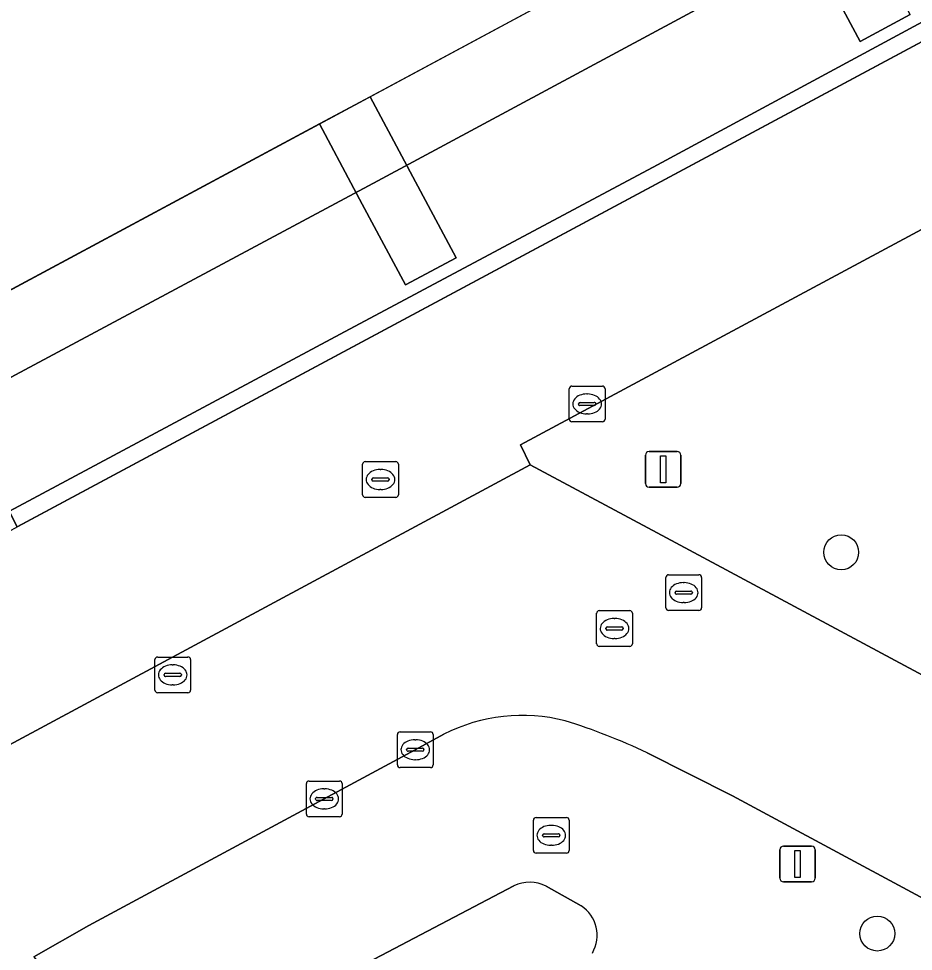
# Model space of a CAD drawing. Extents: x 159489 to 160304, y 383825 to 384531.
# Drawn here: x 159506.88 to 159531.94, y 384310.67 to 384336.79 of the extents above; entities that cross this region are included whole.
import ezdxf

# ---------------------------------------------------------------- set-up
doc = ezdxf.new("R2010")
doc.units = 0
for name, color, linetype in [('IMGEO_Berm_open', 7, 'Continuous'), ('IMGEO_Boom', 7, 'Continuous'), ('IMGEO_Brandkraan', 7, 'Continuous'), ('IMGEO_Dek', 7, 'Continuous'), ('IMGEO_Groenvoorziening', 7, 'Continuous'), ('IMGEO_Kolk', 7, 'Continuous'), ('IMGEO_Lichtmast', 7, 'Continuous'), ('IMGEO_Pijler', 7, 'Continuous'), ('IMGEO_Rijbaan_lokaal_gesloten', 7, 'Continuous'), ('IMGEO_Rijbaan_regionaal_gesloten', 7, 'Continuous'), ('IMGEO_Rioolput', 7, 'Continuous'), ('IMGEO_Voetgangersgebied_gesloten', 7, 'Continuous'), ('IMGEO_Voetgangersgebied_open', 7, 'Continuous'), ('IMGEO_Voetpad_open', 7, 'Continuous')]:
    doc.layers.add(name, color=color, linetype=linetype)

msp = doc.modelspace()

# ---------------------------------------------------------------- linework, layer by layer
at = {"layer": 'IMGEO_Berm_open'}
msp.add_lwpolyline([(159543.262, 384342.679), (159524.772, 384332.69), (159515.883, 384327.948), (159506.618, 384322.994), (159506.346, 384322.849), (159503.648, 384321.406), (159502.428, 384320.753), (159500.418, 384319.679), (159500.374, 384319.655), (159500, 384319.451), (159494.171, 384316.27), (159492.28, 384315.238), (159491.806, 384314.98), (159491.161, 384314.634), (159491.36, 384314.274), (159493.126, 384315.218), (159493.745, 384315.549), (159500.607, 384319.217), (159503.5, 384320.764), (159504.356, 384321.224), (159506.58, 384322.417), (159506.853, 384322.564), (159549.818, 384345.616)], dxfattribs=at)
at = {"layer": 'IMGEO_Boom'}
for centre in [(159529.915, 384321.842), (159530.925, 384311.164)]:
    msp.add_circle(centre, 0.489, dxfattribs=at)
at = {"layer": 'IMGEO_Brandkraan'}
for p, q in [((159510.691, 384317.983), (159510.691, 384318.835)), ((159510.766, 384318.909), (159511.618, 384318.909)), ((159511.692, 384318.835), (159511.692, 384317.983)), ((159511.179, 384318.689), (159511.204, 384318.689)), ((159510.95, 384318.403), (159510.95, 384318.415)), ((159511.388, 384318.366), (159510.99, 384318.366)), ((159510.993, 384318.452), (159511.391, 384318.452)), ((159511.434, 384318.415), (159511.434, 384318.403)), ((159511.202, 384318.129), (159511.177, 384318.129)), ((159511.618, 384317.909), (159510.766, 384317.909))]:
    msp.add_line(p, q, dxfattribs=at)
for points in [[(159510.691, 384317.983), (159510.691, 384318.835)], [(159510.766, 384318.909), (159511.618, 384318.909)], [(159511.692, 384318.835), (159511.692, 384317.983)], [(159511.618, 384317.909), (159510.766, 384317.909)]]:
    msp.add_lwpolyline(points, dxfattribs=at)
for centre, radius, start, end in [((159510.768, 384318.833), 0.0765, 91.552, 178.448), ((159510.768, 384318.833), 0.0765, 91.552, 178.448), ((159511.616, 384318.833), 0.0765, 1.552, 88.448), ((159511.616, 384318.833), 0.0765, 1.552, 88.448), ((159510.99, 384318.412), 0.0403, 85.8775, 175.7526), ((159510.987, 384318.402), 0.0366, 178.938, 274.7102), ((159511.391, 384318.409), 0.043, 264.8664, 352.4533), ((159511.395, 384318.414), 0.0386, 1.7309, 96.639), ((159510.768, 384317.985), 0.0765, 181.552, 268.448), ((159510.768, 384317.985), 0.0765, 181.552, 268.448), ((159511.616, 384317.985), 0.0765, 271.552, 358.448), ((159511.616, 384317.985), 0.0765, 271.552, 358.448)]:
    msp.add_arc(centre, radius, start, end, dxfattribs=at)
for centre, major_axis, ratio, start_param, end_param in [((159511.178, 384318.409), (-0.387, 0.002), 0.722429, 4.712389, 7.853982), ((159511.203, 384318.409), (-0.39, 0.002), 0.717154, 1.570796, 4.712389)]:
    msp.add_ellipse(centre, major_axis=major_axis, ratio=ratio, start_param=start_param, end_param=end_param, dxfattribs=at)
at = {"layer": 'IMGEO_Dek'}
msp.add_lwpolyline([(159488.508, 384319.441), (159491.36, 384314.274), (159493.126, 384315.218), (159493.745, 384315.549), (159500.607, 384319.217), (159503.5, 384320.764), (159504.356, 384321.224), (159506.58, 384322.417), (159506.853, 384322.564), (159543.492, 384342.222), (159549.818, 384345.616), (159555.628, 384348.734), (159555.907, 384348.884), (159569.121, 384355.973), (159618.393, 384382.41), (159620.115, 384383.333), (159619.966, 384383.61), (159618.385, 384386.561), (159617.271, 384388.641)], close=True, dxfattribs=at)
at = {"layer": 'IMGEO_Groenvoorziening'}
for points in [[(159534.827, 384332.312), (159520.929, 384324.852), (159521.207, 384324.29), (159525.025, 384322.248), (159542.586, 384312.826), (159546.562, 384310.695), (159582.424, 384291.365), (159580.802, 384307.588)], [(159520.746, 384312.497), (159512.192, 384308.01)], [(159522.629, 384311.943), (159521.652, 384312.491)]]:
    msp.add_lwpolyline(points, dxfattribs=at)
for centre, radius, start, end in [((159521.193, 384311.571), 1.029, 63.4876, 115.7535), ((159522.095, 384311.116), 0.984, 329.6786, 57.1688)]:
    msp.add_arc(centre, radius, start, end, dxfattribs=at)
at = {"layer": 'IMGEO_Kolk'}
for p, q in [((159522.299, 384325.57), (159522.299, 384326.422)), ((159522.374, 384326.496), (159523.226, 384326.496)), ((159523.3, 384326.422), (159523.3, 384325.57)), ((159522.787, 384326.276), (159522.812, 384326.276)), ((159522.558, 384325.99), (159522.558, 384326.002)), ((159522.996, 384325.953), (159522.598, 384325.953)), ((159522.601, 384326.039), (159522.999, 384326.039)), ((159523.042, 384326.002), (159523.042, 384325.99)), ((159522.81, 384325.716), (159522.785, 384325.716)), ((159523.226, 384325.496), (159522.374, 384325.496)), ((159517.484, 384315.887), (159517.484, 384316.739)), ((159517.559, 384316.813), (159518.411, 384316.813)), ((159518.485, 384316.739), (159518.485, 384315.887)), ((159517.972, 384316.593), (159517.997, 384316.593)), ((159517.743, 384316.307), (159517.743, 384316.319)), ((159518.181, 384316.27), (159517.783, 384316.27)), ((159517.786, 384316.356), (159518.184, 384316.356)), ((159518.227, 384316.319), (159518.227, 384316.307)), ((159517.995, 384316.033), (159517.97, 384316.033)), ((159518.411, 384315.813), (159517.559, 384315.813)), ((159515.01, 384315.436), (159515.862, 384315.436)), ((159514.935, 384314.51), (159514.935, 384315.362)), ((159515.423, 384315.216), (159515.448, 384315.216)), ((159515.936, 384315.362), (159515.936, 384314.51)), ((159515.194, 384314.93), (159515.194, 384314.942)), ((159515.632, 384314.893), (159515.234, 384314.893)), ((159515.237, 384314.979), (159515.635, 384314.979)), ((159515.678, 384314.942), (159515.678, 384314.93)), ((159515.446, 384314.656), (159515.421, 384314.656)), ((159515.862, 384314.436), (159515.01, 384314.436))]:
    msp.add_line(p, q, dxfattribs=at)
for points in [[(159522.299, 384325.57), (159522.299, 384326.422)], [(159522.374, 384326.496), (159523.226, 384326.496)], [(159523.3, 384326.422), (159523.3, 384325.57)], [(159523.226, 384325.496), (159522.374, 384325.496)], [(159517.484, 384315.887), (159517.484, 384316.739)], [(159517.559, 384316.813), (159518.411, 384316.813)], [(159518.485, 384316.739), (159518.485, 384315.887)], [(159518.411, 384315.813), (159517.559, 384315.813)], [(159515.01, 384315.436), (159515.862, 384315.436)], [(159514.935, 384314.51), (159514.935, 384315.362)], [(159515.936, 384315.362), (159515.936, 384314.51)], [(159515.862, 384314.436), (159515.01, 384314.436)]]:
    msp.add_lwpolyline(points, dxfattribs=at)
for centre, radius, start, end in [((159522.376, 384326.42), 0.0765, 91.552, 178.448), ((159522.376, 384326.42), 0.0765, 91.552, 178.448), ((159523.224, 384326.42), 0.0765, 1.552, 88.448), ((159523.224, 384326.42), 0.0765, 1.552, 88.448), ((159522.598, 384325.999), 0.0403, 85.8775, 175.7526), ((159522.595, 384325.989), 0.0366, 178.938, 274.7102), ((159522.999, 384325.996), 0.043, 264.8664, 352.4533), ((159523.003, 384326.001), 0.0386, 1.7309, 96.639), ((159522.376, 384325.572), 0.0765, 181.552, 268.448), ((159522.376, 384325.572), 0.0765, 181.552, 268.448), ((159523.224, 384325.572), 0.0765, 271.552, 358.448), ((159523.224, 384325.572), 0.0765, 271.552, 358.448), ((159517.561, 384316.737), 0.0765, 91.552, 178.448), ((159517.561, 384316.737), 0.0765, 91.552, 178.448), ((159518.409, 384316.737), 0.0765, 1.552, 88.448), ((159518.409, 384316.737), 0.0765, 1.552, 88.448), ((159517.783, 384316.316), 0.0403, 85.8775, 175.7526), ((159517.78, 384316.306), 0.0366, 178.938, 274.7102), ((159518.184, 384316.313), 0.043, 264.8664, 352.4533), ((159518.188, 384316.318), 0.0386, 1.7309, 96.639), ((159517.561, 384315.889), 0.0765, 181.552, 268.448), ((159517.561, 384315.889), 0.0765, 181.552, 268.448), ((159518.409, 384315.889), 0.0765, 271.552, 358.448), ((159518.409, 384315.889), 0.0765, 271.552, 358.448), ((159515.012, 384315.36), 0.0765, 91.552, 178.448), ((159515.012, 384315.36), 0.0765, 91.552, 178.448), ((159515.86, 384315.36), 0.0765, 1.552, 88.448), ((159515.86, 384315.36), 0.0765, 1.552, 88.448), ((159515.234, 384314.939), 0.0403, 85.8775, 175.7526), ((159515.231, 384314.929), 0.0366, 178.938, 274.7102), ((159515.635, 384314.936), 0.043, 264.8664, 352.4533), ((159515.639, 384314.941), 0.0386, 1.7309, 96.639), ((159515.012, 384314.512), 0.0765, 181.552, 268.448), ((159515.012, 384314.512), 0.0765, 181.552, 268.448), ((159515.86, 384314.512), 0.0765, 271.552, 358.448), ((159515.86, 384314.512), 0.0765, 271.552, 358.448)]:
    msp.add_arc(centre, radius, start, end, dxfattribs=at)
for centre, major_axis, ratio, start_param, end_param in [((159522.786, 384325.996), (-0.387, 0.002), 0.722429, 4.712389, 7.853982), ((159522.811, 384325.996), (-0.39, 0.002), 0.717154, 1.570796, 4.712389), ((159517.971, 384316.313), (-0.387, 0.002), 0.722429, 4.712389, 7.853982), ((159517.996, 384316.313), (-0.39, 0.002), 0.717154, 1.570796, 4.712389), ((159515.422, 384314.936), (-0.387, 0.002), 0.722429, 4.712389, 7.853982), ((159515.447, 384314.936), (-0.39, 0.002), 0.717154, 1.570796, 4.712389)]:
    msp.add_ellipse(centre, major_axis=major_axis, ratio=ratio, start_param=start_param, end_param=end_param, dxfattribs=at)
at = {"layer": 'IMGEO_Lichtmast'}
for p, q in [((159524.432, 384323.764), (159524.432, 384324.564)), ((159524.432, 384324.564), (159524.432, 384323.764)), ((159524.532, 384324.664), (159525.322, 384324.664)), ((159525.322, 384324.664), (159524.532, 384324.664)), ((159525.422, 384324.564), (159525.422, 384323.764)), ((159525.422, 384323.764), (159525.422, 384324.564)), ((159525.322, 384323.664), (159524.532, 384323.664)), ((159524.532, 384323.664), (159525.322, 384323.664)), ((159528.296, 384313.613), (159529.086, 384313.613)), ((159529.086, 384313.613), (159528.296, 384313.613)), ((159528.196, 384312.713), (159528.196, 384313.513)), ((159528.196, 384313.513), (159528.196, 384312.713)), ((159529.186, 384313.513), (159529.186, 384312.713)), ((159529.186, 384312.713), (159529.186, 384313.513)), ((159529.086, 384312.613), (159528.296, 384312.613)), ((159528.296, 384312.613), (159529.086, 384312.613))]:
    msp.add_line(p, q, dxfattribs=at)
for points in [[(159524.852, 384324.539), (159525.002, 384324.539), (159525.002, 384323.789), (159524.852, 384323.789), (159524.852, 384324.539)], [(159528.616, 384313.488), (159528.766, 384313.488), (159528.766, 384312.738), (159528.616, 384312.738), (159528.616, 384313.488)]]:
    msp.add_lwpolyline(points, dxfattribs=at)
for centre, start, end in [((159524.532, 384324.564), 90, 180), ((159524.532, 384324.564), 90, 180), ((159525.322, 384324.564), 0, 90), ((159525.322, 384324.564), 360, 90), ((159524.532, 384323.764), 180, 270), ((159524.532, 384323.764), 180, 270), ((159525.322, 384323.764), 270, 0), ((159525.322, 384323.764), 270, 0), ((159528.296, 384313.513), 90, 180), ((159528.296, 384313.513), 90, 180), ((159529.086, 384313.513), 0, 90), ((159529.086, 384313.513), 360, 90), ((159528.296, 384312.713), 180, 270), ((159528.296, 384312.713), 180, 270), ((159529.086, 384312.713), 270, 0), ((159529.086, 384312.713), 270, 0)]:
    msp.add_arc(centre, 0.1, start, end, dxfattribs=at)
at = {"layer": 'IMGEO_Pijler'}
for points in [[(159528.02, 384340.675), (159528.995, 384338.855), (159529.211, 384338.451), (159530.443, 384336.15), (159531.845, 384336.901), (159530.611, 384339.207), (159530.396, 384339.607), (159529.421, 384341.428)], [(159515.303, 384333.841), (159516.267, 384332.033), (159516.501, 384331.595), (159517.709, 384329.332), (159519.129, 384330.09), (159517.917, 384332.358), (159517.685, 384332.793), (159516.718, 384334.601)]]:
    msp.add_lwpolyline(points, close=True, dxfattribs=at)
at = {"layer": 'IMGEO_Rijbaan_lokaal_gesloten'}
for points in [[(159643.082, 384258.763), (159632.963, 384264.225), (159584.718, 384290.116), (159582.424, 384291.365), (159546.562, 384310.695), (159542.586, 384312.826), (159525.025, 384322.248), (159521.207, 384324.29), (159504.629, 384315.388), (159502.21, 384314.104)], [(159507.304, 384310.511), (159508.843, 384311.392), (159517.985, 384316.313), (159518.784, 384316.748)], [(159524.477, 384316.223), (159526.867, 384315.023), (159527.963, 384314.433), (159535.565, 384310.345), (159536.44, 384311.971), (159549.851, 384304.759), (159550.324, 384304.504), (159549.449, 384302.878), (159558.914, 384297.788), (159559.789, 384299.414), (159596.815, 384279.502), (159606.884, 384274.087), (159606.009, 384272.461), (159610.125, 384270.247), (159610.999, 384271.873), (159634.42, 384259.278), (159633.545, 384257.652), (159643.266, 384252.424), (159644.14, 384254.05), (159648.99, 384251.442), (159648.115, 384249.816), (159649.108, 384249.282), (159652.612, 384247.398)]]:
    msp.add_lwpolyline(points, dxfattribs=at)
for centre, radius, start, end in [((159520.984, 384312.401), 4.871, 75.7, 116.8436), ((159517.197, 384301.044), 16.835, 64.376, 72.7564)]:
    msp.add_arc(centre, radius, start, end, dxfattribs=at)
at = {"layer": 'IMGEO_Rijbaan_regionaal_gesloten'}
msp.add_lwpolyline([(159489.531, 384317.589), (159499.262, 384322.788), (159516.94, 384332.242), (159553.091, 384351.689), (159570.032, 384360.747), (159613.14, 384383.883), (159618.33, 384386.664), (159617.271, 384388.641), (159488.508, 384319.441)], close=True, dxfattribs=at)
msp.add_lwpolyline([(159553.091, 384351.689), (159516.94, 384332.242), (159499.262, 384322.788), (159489.531, 384317.589), (159491.161, 384314.634), (159491.806, 384314.98), (159492.28, 384315.238), (159494.171, 384316.27), (159500, 384319.451), (159500.374, 384319.655), (159500.418, 384319.679), (159502.428, 384320.753), (159503.648, 384321.406), (159506.346, 384322.849), (159506.618, 384322.994), (159515.883, 384327.948), (159524.772, 384332.69), (159543.262, 384342.679)], dxfattribs=at)
at = {"layer": 'IMGEO_Rioolput'}
for p, q in [((159516.51, 384323.454), (159516.51, 384324.306)), ((159516.585, 384324.38), (159517.437, 384324.38)), ((159517.511, 384324.306), (159517.511, 384323.454)), ((159516.998, 384324.16), (159517.023, 384324.16)), ((159516.769, 384323.874), (159516.769, 384323.886)), ((159517.207, 384323.837), (159516.809, 384323.837)), ((159516.812, 384323.923), (159517.21, 384323.923)), ((159517.253, 384323.886), (159517.253, 384323.874)), ((159517.021, 384323.6), (159516.996, 384323.6)), ((159517.437, 384323.38), (159516.585, 384323.38)), ((159525.079, 384321.212), (159525.931, 384321.212)), ((159525.004, 384320.286), (159525.004, 384321.138)), ((159525.492, 384320.992), (159525.517, 384320.992)), ((159526.005, 384321.138), (159526.005, 384320.286)), ((159525.263, 384320.706), (159525.263, 384320.718)), ((159525.701, 384320.669), (159525.303, 384320.669)), ((159525.306, 384320.755), (159525.704, 384320.755)), ((159525.747, 384320.718), (159525.747, 384320.706)), ((159525.515, 384320.432), (159525.49, 384320.432)), ((159523.065, 384319.281), (159523.065, 384320.133)), ((159523.14, 384320.207), (159523.992, 384320.207)), ((159524.066, 384320.133), (159524.066, 384319.281)), ((159525.931, 384320.212), (159525.079, 384320.212)), ((159523.553, 384319.987), (159523.578, 384319.987)), ((159523.324, 384319.701), (159523.324, 384319.713)), ((159523.762, 384319.664), (159523.364, 384319.664)), ((159523.367, 384319.75), (159523.765, 384319.75)), ((159523.808, 384319.713), (159523.808, 384319.701)), ((159523.576, 384319.427), (159523.551, 384319.427)), ((159523.992, 384319.207), (159523.14, 384319.207)), ((159521.368, 384314.415), (159522.22, 384314.415)), ((159521.293, 384313.489), (159521.293, 384314.341)), ((159521.781, 384314.195), (159521.806, 384314.195)), ((159522.294, 384314.341), (159522.294, 384313.489)), ((159521.552, 384313.909), (159521.552, 384313.921)), ((159521.99, 384313.872), (159521.592, 384313.872)), ((159521.595, 384313.958), (159521.993, 384313.958)), ((159522.036, 384313.921), (159522.036, 384313.909)), ((159521.804, 384313.635), (159521.779, 384313.635)), ((159522.22, 384313.415), (159521.368, 384313.415))]:
    msp.add_line(p, q, dxfattribs=at)
for points in [[(159516.51, 384323.454), (159516.51, 384324.306)], [(159516.585, 384324.38), (159517.437, 384324.38)], [(159517.511, 384324.306), (159517.511, 384323.454)], [(159517.437, 384323.38), (159516.585, 384323.38)], [(159525.079, 384321.212), (159525.931, 384321.212)], [(159525.004, 384320.286), (159525.004, 384321.138)], [(159526.005, 384321.138), (159526.005, 384320.286)], [(159523.065, 384319.281), (159523.065, 384320.133)], [(159523.14, 384320.207), (159523.992, 384320.207)], [(159524.066, 384320.133), (159524.066, 384319.281)], [(159525.931, 384320.212), (159525.079, 384320.212)], [(159523.992, 384319.207), (159523.14, 384319.207)], [(159521.368, 384314.415), (159522.22, 384314.415)], [(159521.293, 384313.489), (159521.293, 384314.341)], [(159522.294, 384314.341), (159522.294, 384313.489)], [(159522.22, 384313.415), (159521.368, 384313.415)]]:
    msp.add_lwpolyline(points, dxfattribs=at)
for centre, radius, start, end in [((159516.587, 384324.304), 0.0765, 91.552, 178.448), ((159516.587, 384324.304), 0.0765, 91.552, 178.448), ((159517.435, 384324.304), 0.0765, 1.552, 88.448), ((159517.435, 384324.304), 0.0765, 1.552, 88.448), ((159516.809, 384323.883), 0.0403, 85.8775, 175.7526), ((159516.806, 384323.873), 0.0366, 178.938, 274.7102), ((159517.21, 384323.88), 0.043, 264.8664, 352.4533), ((159517.214, 384323.885), 0.0386, 1.7309, 96.639), ((159516.587, 384323.456), 0.0765, 181.552, 268.448), ((159516.587, 384323.456), 0.0765, 181.552, 268.448), ((159517.435, 384323.456), 0.0765, 271.552, 358.448), ((159517.435, 384323.456), 0.0765, 271.552, 358.448), ((159525.081, 384321.136), 0.0765, 91.552, 178.448), ((159525.081, 384321.136), 0.0765, 91.552, 178.448), ((159525.929, 384321.136), 0.0765, 1.552, 88.448), ((159525.929, 384321.136), 0.0765, 1.552, 88.448), ((159525.303, 384320.715), 0.0403, 85.8775, 175.7526), ((159525.3, 384320.705), 0.0366, 178.938, 274.7102), ((159525.704, 384320.712), 0.043, 264.8664, 352.4533), ((159525.708, 384320.717), 0.0386, 1.7309, 96.639), ((159523.142, 384320.131), 0.0765, 91.552, 178.448), ((159523.142, 384320.131), 0.0765, 91.552, 178.448), ((159523.99, 384320.131), 0.0765, 1.552, 88.448), ((159523.99, 384320.131), 0.0765, 1.552, 88.448), ((159525.081, 384320.288), 0.0765, 181.552, 268.448), ((159525.081, 384320.288), 0.0765, 181.552, 268.448), ((159525.929, 384320.288), 0.0765, 271.552, 358.448), ((159525.929, 384320.288), 0.0765, 271.552, 358.448), ((159523.364, 384319.71), 0.0403, 85.8775, 175.7526), ((159523.361, 384319.7), 0.0366, 178.938, 274.7102), ((159523.765, 384319.707), 0.043, 264.8664, 352.4533), ((159523.769, 384319.712), 0.0386, 1.7309, 96.639), ((159523.142, 384319.283), 0.0765, 181.552, 268.448), ((159523.142, 384319.283), 0.0765, 181.552, 268.448), ((159523.99, 384319.283), 0.0765, 271.552, 358.448), ((159523.99, 384319.283), 0.0765, 271.552, 358.448), ((159521.37, 384314.339), 0.0765, 91.552, 178.448), ((159521.37, 384314.339), 0.0765, 91.552, 178.448), ((159522.218, 384314.339), 0.0765, 1.552, 88.448), ((159522.218, 384314.339), 0.0765, 1.552, 88.448), ((159521.592, 384313.918), 0.0403, 85.8775, 175.7526), ((159521.589, 384313.908), 0.0366, 178.938, 274.7102), ((159521.993, 384313.915), 0.043, 264.8664, 352.4533), ((159521.997, 384313.92), 0.0386, 1.7309, 96.639), ((159521.37, 384313.491), 0.0765, 181.552, 268.448), ((159521.37, 384313.491), 0.0765, 181.552, 268.448), ((159522.218, 384313.491), 0.0765, 271.552, 358.448), ((159522.218, 384313.491), 0.0765, 271.552, 358.448)]:
    msp.add_arc(centre, radius, start, end, dxfattribs=at)
for centre, major_axis, ratio, start_param, end_param in [((159516.997, 384323.88), (-0.387, 0.002), 0.722429, 4.712389, 7.853982), ((159517.022, 384323.88), (-0.39, 0.002), 0.717154, 1.570796, 4.712389), ((159525.491, 384320.712), (-0.387, 0.002), 0.722429, 4.712389, 7.853982), ((159525.516, 384320.712), (-0.39, 0.002), 0.717154, 1.570796, 4.712389), ((159523.552, 384319.707), (-0.387, 0.002), 0.722429, 4.712389, 7.853982), ((159523.577, 384319.707), (-0.39, 0.002), 0.717154, 1.570796, 4.712389), ((159521.78, 384313.915), (-0.387, 0.002), 0.722429, 4.712389, 7.853982), ((159521.805, 384313.915), (-0.39, 0.002), 0.717154, 1.570796, 4.712389)]:
    msp.add_ellipse(centre, major_axis=major_axis, ratio=ratio, start_param=start_param, end_param=end_param, dxfattribs=at)
at = {"layer": 'IMGEO_Voetgangersgebied_gesloten'}
for points in [[(159544.6, 384349.586), (159542.097, 384348.241), (159543.077, 384346.403), (159543.272, 384346.037), (159544.516, 384343.706), (159543.105, 384342.953), (159543.495, 384342.224), (159506.832, 384322.556), (159506.447, 384323.307), (159506.177, 384323.161), (159505.105, 384322.58), (159503.903, 384324.798), (159503.648, 384325.269), (159502.679, 384327.057), (159496.453, 384323.711), (159499.089, 384318.808), (159499.214, 384318.527), (159500.366, 384319.043), (159501.968, 384315.441), (159500.822, 384314.935), (159500.96, 384314.643)], [(159502.21, 384314.104), (159504.629, 384315.388), (159521.207, 384324.29), (159520.929, 384324.852), (159534.827, 384332.312), (159541.465, 384335.842), (159554.539, 384342.832), (159551.757, 384344.289), (159551.418, 384344.475), (159549.06, 384345.769)]]:
    msp.add_lwpolyline(points, dxfattribs=at)
at = {"layer": 'IMGEO_Voetgangersgebied_open'}
for points in [[(159528.02, 384340.675), (159516.718, 384334.601), (159517.685, 384332.793), (159517.917, 384332.358), (159519.129, 384330.09), (159517.709, 384329.332), (159516.501, 384331.595), (159516.267, 384332.033), (159515.303, 384333.841), (159504.074, 384327.807), (159505.044, 384326.017), (159505.297, 384325.55), (159506.447, 384323.307), (159506.832, 384322.556), (159543.495, 384342.224)], [(159531.845, 384336.901), (159530.443, 384336.15), (159529.211, 384338.451)]]:
    msp.add_lwpolyline(points, dxfattribs=at)
at = {"layer": 'IMGEO_Voetpad_open'}
for points in [[(159518.784, 384316.748), (159517.985, 384316.313), (159508.843, 384311.392), (159507.304, 384310.511), (159511.295, 384305.514)], [(159527.963, 384314.433), (159526.867, 384315.023), (159524.477, 384316.223)], [(159652.612, 384247.398), (159649.108, 384249.282), (159648.115, 384249.816), (159643.266, 384252.424), (159633.545, 384257.652), (159610.125, 384270.247), (159606.009, 384272.461), (159595.94, 384277.876), (159558.914, 384297.788), (159549.449, 384302.878), (159535.565, 384310.345), (159527.963, 384314.433)], [(159512.192, 384308.01), (159520.746, 384312.497)], [(159521.652, 384312.491), (159522.629, 384311.943)]]:
    msp.add_lwpolyline(points, dxfattribs=at)
for centre, radius, start, end in [((159520.984, 384312.401), 4.871, 75.7, 116.8436), ((159517.197, 384301.044), 16.835, 64.376, 72.7564), ((159521.193, 384311.571), 1.029, 63.4876, 115.7535), ((159522.095, 384311.116), 0.984, 329.6786, 57.1688)]:
    msp.add_arc(centre, radius, start, end, dxfattribs=at)

doc.saveas('drawing.dxf')
